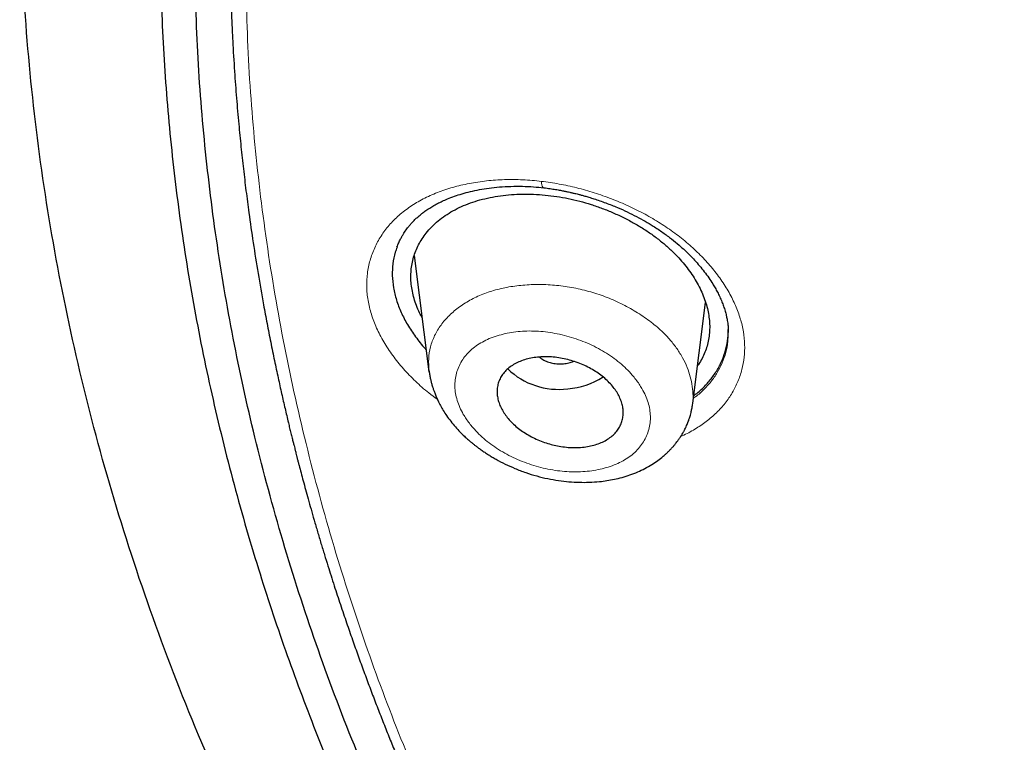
# Model space of a CAD drawing. Header units: millimetres. Extents: x 8 to 1023, y 12 to 832.
# Tile 437 of 656: x 579 to 593, y 765 to 775. Entities that reach past the tile are written whole.
import ezdxf

# ---------------------------------------------------------------- set-up
doc = ezdxf.new("R2010")
doc.units = ezdxf.units.MM

msp = doc.modelspace()

# ---------------------------------------------------------------- linework, layer by layer
at = {"color": 7, "linetype": 'Continuous', "lineweight": 30}
for p, q in [((585.065, 771.953), (585.275, 770.295)), ((589.04, 769.846), (589.222, 771.285)), ((589.544, 770.85), (589.545, 770.856)), ((589.037, 769.846), (589.032, 769.817))]:
    msp.add_line(p, q, dxfattribs=at)
at = {"color": 8, "linetype": 'Continuous', "lineweight": 0, "flags": 128}
msp.add_lwpolyline([(586.88, 773.011), (586.883, 772.984), (586.888, 772.962), (586.893, 772.944), (586.9, 772.93), (586.907, 772.922), (586.915, 772.919)], dxfattribs=at)
at = {"color": 7, "linetype": 'Continuous', "lineweight": 30}
for centre, radius, start, end in [((587.125, 771.093), 1.049, 226.2356, 277.1704), ((587.176, 771.128), 1.078, 274.2307, 302.7221)]:
    msp.add_arc(centre, radius, start, end, dxfattribs=at)
for points, knots in [([(599.682, 745.296), (599.045, 745.71), (597.769, 746.537), (595.954, 747.852), (594.215, 749.218), (592.561, 750.639), (590.993, 752.11), (589.514, 753.627), (588.127, 755.19), (586.835, 756.793), (585.64, 758.435), (584.544, 760.114), (583.551, 761.825), (582.662, 763.565), (581.879, 765.332), (581.203, 767.121), (580.634, 768.929), (580.173, 770.754), (579.821, 772.591), (579.58, 774.437), (579.449, 776.289), (579.431, 778.143), (579.525, 779.997), (579.731, 781.845), (580.046, 783.686), (580.472, 785.515), (581.006, 787.329), (581.648, 789.125), (582.396, 790.899), (583.25, 792.649), (584.209, 794.369), (585.272, 796.059), (586.435, 797.713), (587.696, 799.329), (589.053, 800.905), (590.502, 802.438), (592.041, 803.924), (593.668, 805.361), (595.379, 806.746), (597.172, 808.076), (599.044, 809.349), (600.991, 810.562), (603.009, 811.713), (605.094, 812.8), (607.242, 813.822), (609.448, 814.777), (611.71, 815.662), (614.023, 816.476), (616.382, 817.216), (618.785, 817.882), (621.225, 818.472), (623.697, 818.985), (626.198, 819.422), (628.723, 819.78), (631.267, 820.06), (633.826, 820.26), (636.394, 820.386), (638.109, 820.401), (638.967, 820.409)], [0, 0, 0, 0, 0.017858, 0.035716, 0.053573, 0.07143, 0.089286, 0.107143, 0.124999, 0.142856, 0.160713, 0.178571, 0.196429, 0.214287, 0.232143, 0.25, 0.267856, 0.285712, 0.303568, 0.321425, 0.339282, 0.35714, 0.374998, 0.392856, 0.410713, 0.42857, 0.446428, 0.464285, 0.482142, 0.499999, 0.517857, 0.535714, 0.553571, 0.571428, 0.589285, 0.607142, 0.624999, 0.642856, 0.660713, 0.67857, 0.696427, 0.714284, 0.732141, 0.749999, 0.767857, 0.785715, 0.803573, 0.821432, 0.83929, 0.857149, 0.875005, 0.892861, 0.910716, 0.928572, 0.946428, 0.964284, 0.982141, 1, 1, 1, 1]), ([(638.967, 818.009), (638.363, 818.005), (637.155, 817.997), (635.344, 817.932), (633.537, 817.829), (631.733, 817.684), (629.932, 817.497), (628.138, 817.27), (626.406, 817.01), (624.74, 816.723), (623.142, 816.413), (621.561, 816.07), (619.998, 815.696), (618.452, 815.29), (616.871, 814.836), (615.257, 814.332), (613.617, 813.776), (612.006, 813.183), (610.424, 812.556), (608.872, 811.894), (607.347, 811.195), (605.892, 810.481), (604.506, 809.757), (603.192, 809.027), (601.909, 808.271), (600.657, 807.489), (599.437, 806.68), (598.215, 805.823), (596.995, 804.914), (595.784, 803.952), (594.616, 802.964), (593.491, 801.949), (592.408, 800.907), (591.368, 799.838), (590.398, 798.773), (589.498, 797.719), (588.669, 796.68), (587.883, 795.627), (587.142, 794.56), (586.444, 793.479), (585.772, 792.352), (585.13, 791.179), (584.523, 789.96), (583.969, 788.728), (583.469, 787.481), (583.022, 786.222), (582.629, 784.948), (582.298, 783.698), (582.028, 782.477), (581.813, 781.29), (581.646, 780.102), (581.527, 778.911), (581.456, 777.72), (581.433, 776.492), (581.462, 775.23), (581.549, 773.935), (581.692, 772.641), (581.893, 771.348), (582.15, 770.056), (582.464, 768.768), (582.823, 767.522), (583.22, 766.322), (583.651, 765.17), (584.126, 764.03), (584.646, 762.902), (585.211, 761.785), (585.839, 760.646), (586.536, 759.488), (587.305, 758.312), (588.125, 757.153), (588.999, 756.011), (589.924, 754.886), (590.899, 753.781), (591.891, 752.731), (592.892, 751.735), (593.898, 750.792), (594.941, 749.871), (596.02, 748.973), (597.135, 748.096), (598.32, 747.217), (599.579, 746.339), (600.913, 745.464), (602.288, 744.619), (603.703, 743.803), (605.158, 743.016), (606.648, 742.263), (608.124, 741.565), (609.578, 740.921), (611.01, 740.327), (612.463, 739.764), (613.937, 739.231), (615.434, 738.729), (616.999, 738.243), (618.633, 737.778), (620.334, 737.336), (622.053, 736.934), (623.789, 736.571), (625.543, 736.247), (627.31, 735.962), (629.038, 735.725), (630.722, 735.531), (632.361, 735.377), (634.005, 735.258), (635.654, 735.172), (637.309, 735.119), (638.414, 735.113), (638.967, 735.109)], [0, 0, 0, 0, 0.01003, 0.020054, 0.030083, 0.040124, 0.050187, 0.060282, 0.070362, 0.079553, 0.088711, 0.097842, 0.106955, 0.116055, 0.12515, 0.135215, 0.145244, 0.155247, 0.165233, 0.175211, 0.185191, 0.195231, 0.204429, 0.213609, 0.222777, 0.23194, 0.241107, 0.250284, 0.260264, 0.270231, 0.280194, 0.290164, 0.300149, 0.31016, 0.320251, 0.329484, 0.338685, 0.347862, 0.357022, 0.366175, 0.375328, 0.385279, 0.395221, 0.405163, 0.415118, 0.425096, 0.435106, 0.445185, 0.454404, 0.463594, 0.472765, 0.481925, 0.491084, 0.500249, 0.510205, 0.520158, 0.530119, 0.540101, 0.550114, 0.56017, 0.570237, 0.579425, 0.588586, 0.597726, 0.606856, 0.615983, 0.625115, 0.635087, 0.645061, 0.655045, 0.665052, 0.67509, 0.685171, 0.695207, 0.70436, 0.713496, 0.722621, 0.731743, 0.74087, 0.750008, 0.759978, 0.769956, 0.779952, 0.789974, 0.800033, 0.810138, 0.820182, 0.829338, 0.838477, 0.847605, 0.856731, 0.86586, 0.875, 0.885017, 0.895019, 0.905016, 0.915017, 0.92503, 0.935066, 0.945076, 0.954226, 0.963368, 0.97251, 0.981657, 0.990818, 1, 1, 1, 1]), ([(696.002, 776.466), (695.995, 775.965), (695.98, 774.963), (695.861, 773.463), (695.671, 771.966), (695.403, 770.472), (695.058, 768.982), (694.646, 767.529), (694.173, 766.115), (693.644, 764.745), (693.05, 763.39), (692.39, 762.05), (691.653, 760.704), (690.836, 759.354), (689.936, 758.003), (688.967, 756.676), (687.929, 755.373), (686.822, 754.093), (685.671, 752.865), (684.485, 751.69), (683.268, 750.57), (681.999, 749.481), (680.677, 748.423), (679.281, 747.382), (677.809, 746.359), (676.259, 745.359), (674.655, 744.399), (672.996, 743.477), (671.286, 742.597), (669.568, 741.779), (667.85, 741.022), (666.138, 740.324), (664.394, 739.67), (662.62, 739.06), (660.784, 738.485), (658.885, 737.946), (656.924, 737.45), (654.934, 737.004), (652.914, 736.61), (650.868, 736.267), (648.844, 735.984), (646.851, 735.757), (644.895, 735.584), (642.936, 735.461), (640.975, 735.386), (638.968, 735.36), (636.917, 735.386), (634.827, 735.468), (632.743, 735.605), (630.664, 735.798), (628.594, 736.046), (626.578, 736.343), (624.621, 736.682), (622.727, 737.062), (620.857, 737.487), (619.01, 737.958), (617.144, 738.486), (615.264, 739.075), (613.374, 739.728), (611.522, 740.43), (609.706, 741.18), (607.926, 741.979), (606.219, 742.809), (604.589, 743.665), (603.037, 744.539), (601.531, 745.45), (600.073, 746.396), (598.63, 747.399), (597.207, 748.46), (595.812, 749.581), (594.477, 750.737), (593.201, 751.928), (591.982, 753.155), (590.846, 754.392), (589.791, 755.634), (588.819, 756.873), (587.909, 758.133), (587.061, 759.414), (586.26, 760.742), (585.51, 762.116), (584.818, 763.533), (584.199, 764.965), (583.654, 766.413), (583.181, 767.878), (582.788, 769.332), (582.473, 770.771), (582.232, 772.188), (582.061, 773.609), (581.954, 775.036), (581.941, 775.989), (581.934, 776.466)], [0, 0, 0, 0, 0.011647, 0.023279, 0.034914, 0.046569, 0.058262, 0.069997, 0.081033, 0.092045, 0.103046, 0.114051, 0.125075, 0.136674, 0.148268, 0.159874, 0.171507, 0.183184, 0.194903, 0.205931, 0.216944, 0.227954, 0.238974, 0.250018, 0.2616, 0.2732, 0.284834, 0.296518, 0.308264, 0.319998, 0.330999, 0.341975, 0.352941, 0.363907, 0.374886, 0.386463, 0.398058, 0.409684, 0.421356, 0.433089, 0.444843, 0.455871, 0.466863, 0.477832, 0.488791, 0.499751, 0.51144, 0.523115, 0.53479, 0.54648, 0.558201, 0.569925, 0.580927, 0.591892, 0.602833, 0.61376, 0.624687, 0.6364, 0.648087, 0.659761, 0.671439, 0.683135, 0.694871, 0.705904, 0.716895, 0.727858, 0.738804, 0.749746, 0.761426, 0.773081, 0.784724, 0.796373, 0.808043, 0.819784, 0.830839, 0.841857, 0.852852, 0.863839, 0.87483, 0.886496, 0.898127, 0.909738, 0.921348, 0.932974, 0.944696, 0.955762, 0.96681, 0.977856, 0.988914, 1, 1, 1, 1]), ([(582.445, 775.805), (582.445, 775.791), (582.446, 775.76), (582.447, 775.709), (582.449, 775.649), (582.451, 775.581), (582.454, 775.505), (582.457, 775.421), (582.461, 775.331), (582.465, 775.232), (582.47, 775.126), (582.481, 774.907), (582.5, 774.597), (582.529, 774.201), (582.56, 773.843), (582.593, 773.506), (582.628, 773.19), (582.665, 772.876), (582.711, 772.525), (582.768, 772.132), (582.837, 771.695), (582.904, 771.311), (582.965, 770.984), (583.017, 770.718), (583.07, 770.459), (583.122, 770.215), (583.173, 769.987), (583.221, 769.774), (583.26, 769.611), (583.288, 769.493), (583.306, 769.42), (583.323, 769.353), (583.337, 769.294), (583.35, 769.246), (583.359, 769.209), (583.366, 769.182), (583.372, 769.159), (583.378, 769.131), (583.387, 769.096), (583.398, 769.054), (583.41, 769.007), (583.428, 768.941), (583.451, 768.852), (583.482, 768.737), (583.516, 768.613), (583.553, 768.478), (583.594, 768.333), (583.638, 768.177), (583.686, 768.014), (583.735, 767.849), (583.784, 767.687), (583.847, 767.486), (583.922, 767.248), (584.011, 766.978), (584.098, 766.72), (584.182, 766.477), (584.265, 766.245), (584.347, 766.019), (584.43, 765.796), (584.513, 765.577), (584.597, 765.362), (584.681, 765.149), (584.766, 764.938), (584.855, 764.724), (584.947, 764.504), (585.046, 764.275), (585.151, 764.035), (585.248, 763.818), (585.336, 763.627), (585.412, 763.461), (585.492, 763.292), (585.572, 763.123), (585.654, 762.954), (585.734, 762.791), (585.812, 762.634), (585.886, 762.487), (585.955, 762.351), (586.02, 762.225), (586.076, 762.116), (586.123, 762.027), (586.16, 761.957), (586.191, 761.898), (586.22, 761.843), (586.252, 761.784), (586.292, 761.708), (586.342, 761.618), (586.399, 761.511), (586.463, 761.395), (586.533, 761.269), (586.609, 761.134), (586.69, 760.991), (586.777, 760.838), (586.871, 760.677), (587.008, 760.442), (587.188, 760.142), (587.409, 759.783), (587.629, 759.435), (587.821, 759.138), (587.984, 758.889), (588.12, 758.687), (588.252, 758.491), (588.381, 758.303), (588.506, 758.125), (588.624, 757.956), (588.737, 757.798), (588.845, 757.648), (588.946, 757.509), (589.042, 757.378), (589.137, 757.25), (589.234, 757.12), (589.337, 756.983), (589.452, 756.831), (589.581, 756.663), (589.725, 756.478), (589.878, 756.283), (590.04, 756.08), (590.266, 755.8), (590.557, 755.446), (590.835, 755.119), (591.036, 754.886), (591.156, 754.747), (591.277, 754.609), (591.4, 754.47), (591.524, 754.331), (591.649, 754.193), (591.765, 754.066), (591.87, 753.951), (591.962, 753.851), (592.045, 753.762), (592.112, 753.69), (592.164, 753.634), (592.204, 753.592), (592.239, 753.554), (592.272, 753.52), (592.3, 753.49), (592.322, 753.467), (592.339, 753.449), (592.357, 753.43), (592.378, 753.408), (592.405, 753.379), (592.44, 753.343), (592.483, 753.298), (592.534, 753.245), (592.592, 753.184), (592.655, 753.12), (592.72, 753.053), (592.785, 752.985), (592.852, 752.918), (592.977, 752.79), (593.165, 752.601), (593.418, 752.35), (593.681, 752.094), (593.968, 751.819), (594.277, 751.527), (594.605, 751.224), (594.934, 750.926), (595.263, 750.634), (595.591, 750.348), (595.881, 750.099), (596.129, 749.89), (596.331, 749.722), (596.524, 749.563), (596.706, 749.414), (596.867, 749.284), (597.008, 749.171), (597.13, 749.074), (597.25, 748.978), (597.374, 748.881), (597.508, 748.776), (597.652, 748.664), (597.808, 748.544), (597.975, 748.417), (598.153, 748.282), (598.342, 748.141), (598.538, 747.995), (598.739, 747.847), (598.94, 747.701), (599.22, 747.499), (599.579, 747.245), (600.015, 746.943), (600.448, 746.649), (600.879, 746.363), (601.31, 746.083), (601.742, 745.808), (602.163, 745.545), (602.575, 745.293), (602.98, 745.049), (603.395, 744.804), (603.824, 744.556), (604.265, 744.306), (604.63, 744.103), (604.91, 743.95), (605.099, 743.847), (605.28, 743.75), (605.452, 743.658), (605.614, 743.573), (605.766, 743.493), (605.908, 743.418), (606.018, 743.361), (606.097, 743.321), (606.146, 743.296), (606.187, 743.275), (606.219, 743.258), (606.245, 743.244), (606.269, 743.232), (606.296, 743.218), (606.334, 743.199), (606.385, 743.173), (606.45, 743.14), (606.523, 743.103), (606.6, 743.064), (606.717, 743.005), (606.876, 742.925), (607.083, 742.823), (607.304, 742.715), (607.539, 742.6), (607.787, 742.482), (608.042, 742.36), (608.3, 742.239), (608.556, 742.121), (608.862, 741.98), (609.217, 741.82), (609.617, 741.643), (610.008, 741.473), (610.39, 741.31), (610.766, 741.152), (611.14, 740.998), (611.62, 740.804), (612.207, 740.572), (612.904, 740.306), (613.624, 740.041), (614.365, 739.777), (615.129, 739.515), (615.898, 739.262), (616.673, 739.017), (617.494, 738.768), (618.362, 738.517), (619.278, 738.265), (620.2, 738.025), (621.127, 737.797), (622.059, 737.58), (622.997, 737.374), (623.913, 737.186), (624.807, 737.014), (625.678, 736.856), (626.552, 736.709), (627.428, 736.572), (628.306, 736.445), (629.187, 736.328), (630.071, 736.221), (630.957, 736.124), (631.845, 736.037), (632.734, 735.96), (633.626, 735.894), (634.502, 735.839), (635.362, 735.794), (636.206, 735.76), (637.052, 735.735), (637.899, 735.719), (638.792, 735.711), (639.729, 735.714), (640.71, 735.73), (641.688, 735.758), (642.665, 735.798), (643.641, 735.851), (644.614, 735.915), (645.559, 735.99), (646.476, 736.074), (647.363, 736.165), (648.248, 736.266), (649.13, 736.378), (650.01, 736.499), (650.887, 736.63), (651.762, 736.772), (652.635, 736.923), (653.504, 737.085), (654.37, 737.257), (655.233, 737.438), (656.074, 737.625), (656.896, 737.818), (657.697, 738.016), (658.494, 738.223), (659.287, 738.438), (660.116, 738.673), (660.981, 738.931), (661.879, 739.211), (662.77, 739.503), (663.654, 739.806), (664.53, 740.12), (665.398, 740.445), (666.12, 740.726), (666.7, 740.96), (667.143, 741.142), (667.588, 741.328), (668.034, 741.52), (668.482, 741.716), (668.917, 741.91), (669.34, 742.103), (669.753, 742.295), (670.072, 742.446), (670.296, 742.553), (670.422, 742.614), (670.548, 742.675), (670.676, 742.737), (670.803, 742.8), (670.931, 742.863), (671.055, 742.924), (671.178, 742.986), (671.297, 743.046), (671.41, 743.103), (671.509, 743.153), (671.593, 743.195), (671.663, 743.231), (671.716, 743.258), (671.758, 743.28), (671.794, 743.299), (671.835, 743.32), (671.884, 743.345), (671.941, 743.375), (672.014, 743.412), (672.102, 743.458), (672.207, 743.513), (672.322, 743.574), (672.442, 743.637), (672.603, 743.723), (672.805, 743.831), (673.079, 743.98), (673.387, 744.149), (673.729, 744.34), (674.075, 744.537), (674.42, 744.735), (674.759, 744.934), (675.112, 745.144), (675.478, 745.365), (675.854, 745.596), (676.221, 745.826), (676.583, 746.057), (676.944, 746.291), (677.308, 746.531), (677.675, 746.777), (678.047, 747.031), (678.36, 747.25), (678.612, 747.427), (678.798, 747.56), (678.973, 747.686), (679.139, 747.806), (679.295, 747.92), (679.441, 748.028), (679.577, 748.129), (679.7, 748.221), (679.811, 748.305), (679.915, 748.384), (680.023, 748.466), (680.137, 748.553), (680.258, 748.646), (680.386, 748.745), (680.529, 748.857), (680.688, 748.981), (680.862, 749.12), (681.045, 749.266), (681.232, 749.418), (681.42, 749.571), (681.688, 749.792), (682.03, 750.08), (682.41, 750.406), (682.745, 750.7), (683.041, 750.964), (683.336, 751.231), (683.633, 751.505), (683.935, 751.789), (684.176, 752.02), (684.355, 752.194), (684.472, 752.308), (684.59, 752.424), (684.708, 752.542), (684.825, 752.658), (684.938, 752.772), (685.046, 752.882), (685.149, 752.986), (685.246, 753.085), (685.332, 753.175), (685.409, 753.255), (685.47, 753.319), (685.517, 753.367), (685.551, 753.403), (685.58, 753.433), (685.606, 753.461), (685.634, 753.491), (685.668, 753.526), (685.708, 753.569), (685.755, 753.619), (685.823, 753.691), (685.911, 753.786), (686.019, 753.902), (686.13, 754.023), (686.261, 754.167), (686.414, 754.336), (686.589, 754.532), (686.77, 754.738), (686.954, 754.95), (687.232, 755.274), (687.595, 755.709), (687.935, 756.13), (688.169, 756.427), (688.303, 756.598), (688.435, 756.77), (688.565, 756.94), (688.692, 757.108), (688.814, 757.272), (688.931, 757.431), (689.041, 757.581), (689.143, 757.723), (689.237, 757.855), (689.319, 757.97), (689.39, 758.07), (689.453, 758.16), (689.517, 758.252), (689.586, 758.351), (689.658, 758.457), (689.741, 758.578), (689.834, 758.715), (689.937, 758.87), (690.046, 759.035), (690.16, 759.21), (690.318, 759.454), (690.515, 759.764), (690.767, 760.174), (691.033, 760.62), (691.239, 760.978), (691.37, 761.211), (691.43, 761.318), (691.487, 761.421), (691.539, 761.516), (691.585, 761.6), (691.624, 761.673), (691.656, 761.731), (691.68, 761.776), (691.698, 761.81), (691.712, 761.836), (691.722, 761.856), (691.731, 761.873), (691.741, 761.892), (691.755, 761.918), (691.772, 761.95), (691.792, 761.987), (691.821, 762.042), (691.861, 762.12), (691.914, 762.221), (691.971, 762.333), (692.05, 762.488), (692.151, 762.687), (692.272, 762.933), (692.396, 763.19), (692.523, 763.459), (692.637, 763.706), (692.738, 763.928), (692.824, 764.122), (692.909, 764.315), (692.989, 764.502), (693.063, 764.678), (693.134, 764.848), (693.201, 765.011), (693.263, 765.166), (693.32, 765.309), (693.369, 765.433), (693.41, 765.538), (693.445, 765.63), (693.481, 765.724), (693.522, 765.831), (693.568, 765.954), (693.619, 766.094), (693.674, 766.245), (693.732, 766.407), (693.792, 766.58), (693.852, 766.754), (693.911, 766.928), (693.968, 767.099), (694.024, 767.271), (694.079, 767.441), (694.131, 767.607), (694.181, 767.77), (694.241, 767.971), (694.31, 768.207), (694.387, 768.476), (694.443, 768.68), (694.48, 768.82), (694.5, 768.897), (694.519, 768.966), (694.534, 769.027), (694.548, 769.079), (694.559, 769.122), (694.568, 769.158), (694.576, 769.19), (694.585, 769.225), (694.596, 769.269), (694.61, 769.323), (694.625, 769.386), (694.643, 769.459), (694.664, 769.543), (694.686, 769.637), (694.71, 769.74), (694.737, 769.854), (694.774, 770.015), (694.819, 770.219), (694.876, 770.49), (694.936, 770.784), (694.997, 771.101), (695.053, 771.412), (695.105, 771.717), (695.154, 772.019), (695.204, 772.356), (695.256, 772.734), (695.308, 773.156), (695.354, 773.588), (695.395, 774.028), (695.429, 774.472), (695.451, 774.796), (695.459, 774.972), (695.46, 774.998)], [0, 0, 0, 0, 0.000308, 0.00069, 0.001145, 0.001674, 0.002276, 0.00292, 0.003632, 0.004411, 0.005257, 0.006152, 0.009626, 0.012651, 0.015604, 0.018178, 0.020695, 0.02317, 0.025678, 0.029092, 0.032585, 0.036159, 0.038302, 0.040463, 0.042551, 0.044541, 0.046341, 0.048052, 0.049674, 0.050287, 0.050886, 0.051446, 0.051921, 0.05231, 0.052613, 0.052804, 0.052961, 0.053179, 0.053464, 0.053812, 0.054194, 0.054604, 0.05543, 0.056351, 0.057369, 0.058452, 0.059626, 0.060891, 0.062239, 0.063584, 0.064902, 0.066193, 0.068489, 0.070695, 0.07281, 0.074779, 0.076663, 0.078501, 0.080325, 0.082135, 0.0839, 0.08565, 0.087387, 0.08913, 0.090952, 0.092859, 0.09485, 0.096926, 0.098274, 0.099656, 0.101071, 0.102516, 0.103918, 0.105323, 0.106643, 0.107879, 0.109031, 0.110099, 0.111082, 0.111784, 0.112377, 0.112857, 0.113276, 0.11378, 0.114377, 0.115197, 0.116102, 0.117093, 0.118169, 0.119332, 0.120556, 0.121864, 0.123254, 0.124726, 0.127926, 0.131043, 0.134078, 0.13703, 0.138843, 0.140623, 0.142364, 0.14403, 0.145612, 0.147112, 0.148529, 0.149862, 0.151113, 0.15228, 0.153387, 0.154557, 0.155794, 0.157098, 0.15869, 0.160373, 0.162145, 0.164008, 0.165957, 0.169858, 0.173805, 0.175097, 0.176394, 0.177695, 0.179001, 0.180312, 0.181628, 0.182918, 0.183956, 0.184904, 0.185762, 0.186531, 0.186966, 0.187365, 0.18773, 0.18806, 0.188352, 0.188581, 0.188733, 0.18889, 0.189107, 0.189383, 0.189718, 0.190161, 0.190677, 0.191267, 0.191909, 0.192557, 0.193211, 0.193869, 0.194531, 0.196938, 0.199405, 0.201934, 0.204523, 0.207615, 0.210672, 0.213694, 0.216683, 0.219637, 0.222551, 0.224419, 0.226191, 0.227867, 0.229446, 0.23093, 0.232027, 0.233066, 0.234053, 0.235094, 0.236222, 0.237439, 0.238744, 0.240137, 0.241618, 0.243188, 0.244814, 0.246468, 0.248106, 0.249729, 0.253273, 0.256743, 0.260138, 0.263484, 0.26681, 0.270115, 0.2734, 0.276392, 0.279395, 0.28247, 0.285617, 0.288837, 0.292128, 0.293531, 0.294898, 0.296193, 0.297416, 0.298566, 0.299645, 0.300653, 0.301588, 0.301976, 0.302323, 0.302612, 0.302842, 0.303015, 0.303155, 0.303344, 0.303584, 0.303961, 0.304422, 0.304945, 0.305488, 0.306049, 0.307393, 0.30883, 0.310362, 0.311986, 0.313704, 0.315477, 0.317252, 0.318998, 0.320714, 0.323489, 0.326185, 0.328803, 0.331343, 0.333818, 0.336286, 0.338754, 0.343278, 0.347803, 0.352328, 0.357176, 0.362024, 0.366874, 0.371725, 0.376579, 0.382198, 0.387818, 0.393438, 0.399057, 0.404677, 0.410297, 0.415916, 0.421067, 0.426217, 0.431363, 0.436505, 0.441643, 0.44678, 0.451918, 0.457057, 0.462198, 0.467338, 0.472478, 0.477619, 0.482467, 0.487317, 0.49217, 0.49703, 0.501898, 0.507534, 0.513158, 0.518775, 0.524387, 0.529996, 0.535605, 0.541214, 0.546354, 0.551494, 0.556634, 0.561772, 0.566907, 0.572047, 0.577191, 0.582339, 0.587488, 0.592639, 0.59779, 0.602941, 0.607798, 0.612655, 0.617512, 0.622369, 0.627226, 0.632845, 0.638459, 0.64407, 0.64968, 0.65529, 0.660898, 0.666508, 0.669406, 0.67233, 0.675279, 0.678255, 0.681257, 0.684301, 0.68705, 0.689866, 0.69275, 0.693613, 0.694482, 0.695357, 0.696238, 0.697125, 0.698018, 0.698897, 0.699709, 0.7006, 0.701391, 0.702082, 0.702673, 0.703163, 0.703553, 0.703797, 0.704045, 0.704323, 0.704664, 0.705071, 0.705543, 0.706196, 0.706944, 0.707779, 0.708635, 0.709499, 0.711221, 0.712975, 0.715398, 0.717879, 0.720418, 0.722964, 0.725469, 0.727931, 0.730829, 0.733666, 0.736441, 0.73918, 0.741976, 0.744786, 0.747659, 0.750595, 0.753592, 0.755153, 0.756652, 0.758075, 0.759422, 0.760694, 0.76189, 0.763011, 0.764057, 0.764932, 0.765771, 0.766663, 0.767617, 0.768632, 0.769708, 0.770846, 0.77225, 0.773737, 0.775308, 0.776945, 0.778574, 0.780189, 0.783939, 0.787607, 0.790333, 0.793014, 0.795703, 0.798467, 0.801307, 0.804223, 0.805343, 0.806474, 0.807615, 0.808768, 0.809931, 0.811049, 0.812089, 0.813144, 0.814106, 0.814973, 0.815747, 0.816426, 0.816815, 0.81716, 0.817451, 0.81769, 0.817966, 0.818306, 0.818714, 0.819191, 0.819737, 0.820807, 0.821917, 0.823067, 0.824256, 0.826025, 0.827874, 0.829805, 0.831814, 0.833841, 0.838883, 0.843888, 0.845453, 0.847015, 0.848572, 0.850125, 0.851625, 0.853136, 0.854564, 0.85591, 0.857172, 0.858352, 0.85945, 0.860254, 0.861023, 0.86184, 0.862717, 0.863654, 0.86465, 0.865925, 0.867287, 0.868734, 0.870268, 0.871888, 0.875148, 0.878391, 0.882556, 0.886693, 0.887618, 0.888542, 0.889446, 0.89026, 0.890977, 0.891598, 0.892122, 0.892465, 0.892749, 0.892973, 0.893137, 0.893255, 0.893404, 0.893628, 0.893917, 0.894227, 0.894552, 0.895334, 0.896195, 0.897134, 0.898152, 0.900125, 0.902192, 0.904352, 0.906606, 0.908953, 0.91054, 0.912168, 0.913799, 0.915348, 0.916812, 0.91819, 0.919568, 0.920848, 0.92203, 0.923114, 0.923897, 0.924625, 0.925385, 0.926208, 0.927268, 0.928417, 0.929652, 0.930976, 0.932387, 0.933885, 0.93524, 0.936655, 0.938067, 0.939448, 0.940799, 0.942118, 0.943407, 0.945689, 0.947868, 0.949944, 0.950626, 0.951255, 0.951815, 0.952306, 0.952726, 0.953077, 0.953358, 0.953576, 0.953864, 0.954213, 0.954643, 0.955153, 0.955745, 0.956418, 0.957172, 0.958007, 0.958924, 0.959918, 0.961895, 0.963844, 0.966437, 0.968978, 0.971468, 0.973907, 0.976298, 0.978703, 0.981989, 0.985351, 0.988789, 0.992305, 0.995867, 0.999377, 1, 1, 1, 1]), ([(584.819, 772.071), (584.827, 772.093), (584.843, 772.132), (584.869, 772.187), (584.893, 772.231), (584.916, 772.269), (584.938, 772.302), (584.959, 772.332), (584.983, 772.363), (585.011, 772.397), (585.046, 772.435), (585.084, 772.474), (585.126, 772.512), (585.17, 772.549), (585.219, 772.586), (585.272, 772.622), (585.331, 772.658), (585.396, 772.694), (585.465, 772.728), (585.546, 772.764), (585.64, 772.8), (585.75, 772.835), (585.868, 772.867), (585.996, 772.894), (586.135, 772.916), (586.284, 772.932), (586.443, 772.941), (586.606, 772.942), (586.764, 772.934), (586.866, 772.924), (586.915, 772.919)], [0, 0, 0, 0, 0.039081, 0.072442, 0.100067, 0.121953, 0.140823, 0.15922, 0.177148, 0.20201, 0.228442, 0.256382, 0.282799, 0.312509, 0.339638, 0.368831, 0.399892, 0.432671, 0.46611, 0.498644, 0.542703, 0.587467, 0.634051, 0.682469, 0.733191, 0.786355, 0.841924, 0.898621, 0.951486, 1, 1, 1, 1]), ([(586.915, 772.919), (586.945, 772.915), (587.001, 772.908), (587.079, 772.896), (587.147, 772.884), (587.203, 772.873), (587.247, 772.864), (587.281, 772.856), (587.305, 772.851), (587.325, 772.846), (587.346, 772.841), (587.374, 772.835), (587.409, 772.826), (587.451, 772.815), (587.502, 772.801), (587.562, 772.783), (587.633, 772.761), (587.714, 772.734), (587.798, 772.704), (587.882, 772.672), (587.985, 772.63), (588.104, 772.576), (588.237, 772.51), (588.36, 772.443), (588.486, 772.367), (588.612, 772.283), (588.735, 772.192), (588.838, 772.107), (588.924, 772.03), (588.997, 771.959), (589.068, 771.885), (589.137, 771.806), (589.205, 771.722), (589.268, 771.635), (589.318, 771.558), (589.359, 771.49), (589.392, 771.429), (589.425, 771.363), (589.454, 771.296), (589.48, 771.228), (589.501, 771.164), (589.515, 771.111), (589.523, 771.073), (589.529, 771.043), (589.536, 771.006), (589.541, 770.961), (589.546, 770.91), (589.546, 770.873), (589.546, 770.854)], [0, 0, 0, 0, 0.022485, 0.042176, 0.059062, 0.073131, 0.084378, 0.092796, 0.098382, 0.102823, 0.107684, 0.114525, 0.123347, 0.134152, 0.146939, 0.161707, 0.180239, 0.201165, 0.223565, 0.245561, 0.267097, 0.305067, 0.341513, 0.376443, 0.409872, 0.452133, 0.491704, 0.528353, 0.55744, 0.584457, 0.612366, 0.642677, 0.674462, 0.70661, 0.737973, 0.758912, 0.780901, 0.805213, 0.830996, 0.854782, 0.881201, 0.903979, 0.912369, 0.923805, 0.938282, 0.955805, 0.976376, 1, 1, 1, 1]), ([(585.177, 771.066), (585.165, 771.089), (585.135, 771.146), (585.097, 771.238), (585.062, 771.341), (585.038, 771.443), (585.022, 771.543), (585.016, 771.642), (585.02, 771.74), (585.033, 771.836), (585.055, 771.929), (585.086, 772.019), (585.127, 772.107), (585.177, 772.191), (585.239, 772.278), (585.315, 772.364), (585.405, 772.448), (585.506, 772.524), (585.617, 772.592), (585.737, 772.652), (585.866, 772.704), (586.002, 772.747), (586.146, 772.781), (586.296, 772.807), (586.45, 772.823), (586.608, 772.83), (586.769, 772.828), (586.933, 772.817), (587.098, 772.797), (587.263, 772.767), (587.426, 772.729), (587.589, 772.682), (587.749, 772.627), (587.906, 772.563), (588.06, 772.491), (588.21, 772.411), (588.353, 772.325), (588.487, 772.233), (588.612, 772.136), (588.722, 772.039), (588.818, 771.943), (588.902, 771.85), (588.977, 771.755), (589.045, 771.657), (589.105, 771.558), (589.157, 771.456), (589.2, 771.353), (589.235, 771.25), (589.26, 771.149), (589.275, 771.049), (589.282, 770.949), (589.279, 770.851), (589.266, 770.755), (589.244, 770.662), (589.213, 770.572), (589.172, 770.485), (589.137, 770.421), (589.112, 770.387), (589.107, 770.381)], [0, 0, 0, 0, 0.011512, 0.028557, 0.045357, 0.06199, 0.078535, 0.09507, 0.111677, 0.128295, 0.144844, 0.161401, 0.178045, 0.194852, 0.211895, 0.232107, 0.252107, 0.27202, 0.291969, 0.312079, 0.331908, 0.351953, 0.37213, 0.392162, 0.412238, 0.432217, 0.45224, 0.472425, 0.492465, 0.512327, 0.532387, 0.552308, 0.572208, 0.592204, 0.612413, 0.632896, 0.653023, 0.672915, 0.692699, 0.712501, 0.72922, 0.745825, 0.762393, 0.778999, 0.79572, 0.812629, 0.829612, 0.846375, 0.862996, 0.879553, 0.896123, 0.912787, 0.92931, 0.945798, 0.962333, 0.978993, 0.995856, 1, 1, 1, 1]), ([(584.821, 772.071), (584.812, 772.048), (584.782, 771.972), (584.758, 771.837), (584.748, 771.667), (584.766, 771.494), (584.808, 771.318), (584.875, 771.142), (584.967, 770.966), (585.083, 770.794), (585.174, 770.675), (585.23, 770.617), (585.235, 770.612)], [0, 0, 0, 0, 0.052994, 0.170144, 0.286198, 0.402501, 0.519196, 0.635354, 0.752298, 0.871326, 0.989479, 1, 1, 1, 1]), ([(589.053, 769.956), (589.056, 769.958), (589.108, 769.992), (589.192, 770.071), (589.304, 770.192), (589.394, 770.325), (589.465, 770.468), (589.515, 770.618), (589.543, 770.762), (589.544, 770.857), (589.545, 770.898)], [0, 0, 0, 0, 0.008297, 0.154789, 0.300274, 0.44613, 0.593726, 0.742557, 0.888763, 1, 1, 1, 1]), ([(587.133, 769.234), (587.102, 769.24), (587.04, 769.252), (586.945, 769.28), (586.851, 769.314), (586.758, 769.357), (586.671, 769.405), (586.59, 769.458), (586.516, 769.516), (586.45, 769.578), (586.392, 769.643), (586.343, 769.711), (586.303, 769.781), (586.274, 769.852), (586.254, 769.923), (586.246, 769.994), (586.249, 770.064), (586.263, 770.132), (586.288, 770.197), (586.325, 770.258), (586.373, 770.314), (586.431, 770.365), (586.499, 770.409), (586.576, 770.445), (586.661, 770.474), (586.752, 770.495), (586.848, 770.507), (586.948, 770.511), (587.05, 770.506), (587.152, 770.492), (587.254, 770.471), (587.354, 770.442), (587.451, 770.406), (587.543, 770.363), (587.63, 770.315), (587.71, 770.261), (587.784, 770.203), (587.85, 770.14), (587.907, 770.075), (587.956, 770.007), (587.994, 769.937), (588.023, 769.866), (588.042, 769.795), (588.049, 769.724), (588.045, 769.654), (588.031, 769.586), (588.004, 769.522), (587.967, 769.461), (587.918, 769.405), (587.859, 769.355), (587.791, 769.311), (587.713, 769.275), (587.628, 769.247), (587.537, 769.227), (587.44, 769.215), (587.34, 769.212), (587.237, 769.218), (587.168, 769.228), (587.133, 769.234)], [0, 0, 0, 0, 0.016825, 0.033649, 0.051435, 0.069273, 0.087057, 0.10441, 0.121815, 0.139166, 0.156309, 0.173504, 0.190645, 0.207889, 0.225189, 0.242433, 0.260065, 0.277756, 0.29539, 0.313534, 0.331741, 0.349888, 0.368431, 0.387037, 0.405582, 0.424219, 0.442916, 0.461553, 0.479946, 0.498396, 0.516789, 0.534727, 0.552718, 0.570655, 0.588125, 0.605648, 0.623116, 0.640294, 0.657524, 0.674701, 0.691881, 0.709115, 0.726294, 0.743783, 0.76133, 0.778819, 0.796804, 0.81485, 0.832837, 0.85128, 0.869787, 0.888233, 0.906843, 0.925515, 0.944126, 0.962731, 0.981395, 1, 1, 1, 1]), ([(586.848, 770.506), (586.865, 770.493), (586.9, 770.467), (586.966, 770.437), (587.039, 770.417), (587.117, 770.406), (587.17, 770.409), (587.196, 770.41)], [0, 0, 0, 0, 0.188883, 0.391623, 0.594441, 0.79726, 1, 1, 1, 1]), ([(587.196, 770.41), (587.222, 770.413), (587.272, 770.42), (587.318, 770.436), (587.341, 770.444)], [0, 0, 0, 0, 0.5109256, 1, 1, 1, 1]), ([(585.278, 770.305), (585.281, 770.285), (585.287, 770.247), (585.297, 770.193), (585.309, 770.143), (585.321, 770.1), (585.332, 770.064), (585.341, 770.038), (585.349, 770.016), (585.361, 769.983), (585.379, 769.938), (585.406, 769.878), (585.44, 769.812), (585.48, 769.741), (585.529, 769.666), (585.586, 769.588), (585.651, 769.51), (585.716, 769.439), (585.775, 769.381), (585.825, 769.335), (585.866, 769.3), (585.902, 769.271), (585.937, 769.243), (585.976, 769.214), (586.021, 769.181), (586.071, 769.147), (586.124, 769.112), (586.178, 769.079), (586.257, 769.034), (586.363, 768.978), (586.505, 768.914), (586.655, 768.856), (586.812, 768.808), (586.968, 768.77), (587.122, 768.743), (587.272, 768.726), (587.418, 768.718), (587.564, 768.718), (587.695, 768.727), (587.815, 768.742), (587.923, 768.762), (588.033, 768.788), (588.145, 768.823), (588.253, 768.865), (588.357, 768.915), (588.453, 768.969), (588.54, 769.028), (588.603, 769.077), (588.646, 769.115), (588.676, 769.142), (588.706, 769.172), (588.738, 769.205), (588.768, 769.238), (588.793, 769.269), (588.815, 769.298), (588.839, 769.33), (588.864, 769.366), (588.886, 769.402), (588.907, 769.438), (588.926, 769.473), (588.943, 769.509), (588.958, 769.542), (588.97, 769.572), (588.98, 769.599), (588.989, 769.624), (588.997, 769.649), (589.006, 769.679), (589.016, 769.719), (589.027, 769.77), (589.033, 769.808), (589.036, 769.829)], [0, 0, 0, 0, 0.013098, 0.024587, 0.034471, 0.045056, 0.052897, 0.058128, 0.062988, 0.068349, 0.080329, 0.093576, 0.109491, 0.12586, 0.143477, 0.163618, 0.183902, 0.202777, 0.220189, 0.232372, 0.242745, 0.251316, 0.259235, 0.268125, 0.279172, 0.291047, 0.302884, 0.314684, 0.326449, 0.354042, 0.381461, 0.412344, 0.442559, 0.472083, 0.500965, 0.529236, 0.556916, 0.584193, 0.613014, 0.633428, 0.654843, 0.677299, 0.70078, 0.725039, 0.748321, 0.772167, 0.794007, 0.81471, 0.822592, 0.830808, 0.840022, 0.85024, 0.860338, 0.868463, 0.875532, 0.883874, 0.89423, 0.903602, 0.911483, 0.920682, 0.929098, 0.937025, 0.943784, 0.950261, 0.955205, 0.960658, 0.967091, 0.97576, 0.986732, 1, 1, 1, 1]), ([(585.28, 770.296), (585.279, 770.299), (585.278, 770.302), (585.278, 770.305), (585.278, 770.305)], [0, 0, 0, 0, 0.824868, 1, 1, 1, 1])]:
    msp.add_open_spline(points, degree=3, knots=knots, dxfattribs=at)
at = {"color": 8, "linetype": 'Continuous', "lineweight": 0}
for points, knots in [([(582.659, 776.332), (582.666, 775.834), (582.681, 774.839), (582.8, 773.349), (582.99, 771.862), (583.259, 770.378), (583.603, 768.901), (584.012, 767.464), (584.48, 766.072), (585.002, 764.724), (585.588, 763.391), (586.238, 762.074), (586.964, 760.748), (587.769, 759.418), (588.659, 758.085), (589.618, 756.774), (590.648, 755.485), (591.745, 754.219), (592.883, 753.006), (594.054, 751.849), (595.251, 750.746), (596.5, 749.675), (597.799, 748.636), (599.175, 747.61), (600.63, 746.6), (602.166, 745.609), (603.754, 744.658), (605.395, 743.747), (607.082, 742.879), (608.776, 742.073), (610.466, 741.329), (612.153, 740.644), (613.872, 740), (615.622, 739.399), (617.438, 738.83), (619.319, 738.297), (621.263, 737.804), (623.235, 737.363), (625.233, 736.974), (627.253, 736.637), (629.249, 736.358), (631.212, 736.136), (633.14, 735.967), (635.074, 735.846), (637.012, 735.773), (638.993, 735.748), (641.014, 735.774), (643.07, 735.855), (645.12, 735.991), (647.165, 736.181), (649.206, 736.425), (651.198, 736.718), (653.137, 737.055), (655.016, 737.431), (656.871, 737.854), (658.702, 738.321), (660.546, 738.845), (662.397, 739.426), (664.251, 740.067), (666.069, 740.756), (667.851, 741.492), (669.602, 742.278), (671.285, 743.096), (672.898, 743.942), (674.436, 744.808), (675.927, 745.709), (677.371, 746.646), (678.797, 747.638), (680.201, 748.685), (681.575, 749.79), (682.892, 750.931), (684.151, 752.106), (685.354, 753.318), (686.476, 754.539), (687.516, 755.764), (688.475, 756.985), (689.373, 758.227), (690.209, 759.489), (691.001, 760.799), (691.743, 762.157), (692.429, 763.563), (693.043, 764.985), (693.584, 766.425), (694.053, 767.881), (694.44, 769.321), (694.75, 770.74), (694.986, 772.134), (695.154, 773.53), (695.258, 774.93), (695.271, 775.865), (695.278, 776.332)], [0, 0, 0, 0, 0.0117137, 0.0234149, 0.0351216, 0.0468522, 0.0586247, 0.070364, 0.0813631, 0.0923367, 0.1032992, 0.1142649, 0.1252481, 0.1368316, 0.148424, 0.1600419, 0.1717018, 0.1834199, 0.1951477, 0.206154, 0.2171342, 0.2281014, 0.2390684, 0.2500482, 0.2616874, 0.2733323, 0.2849979, 0.2966994, 0.3084517, 0.3201468, 0.3311024, 0.3420458, 0.3529893, 0.3639449, 0.3749251, 0.3865672, 0.398212, 0.409874, 0.4215681, 0.4333088, 0.4450345, 0.4560332, 0.4670091, 0.4779743, 0.4889413, 0.4999221, 0.5115701, 0.5232038, 0.5348379, 0.5464871, 0.5581659, 0.5699121, 0.5809668, 0.5919838, 0.6029753, 0.6139537, 0.6249313, 0.6365724, 0.6481884, 0.6597941, 0.6714039, 0.6830322, 0.6947667, 0.7058318, 0.7168559, 0.7278515, 0.7388313, 0.7498078, 0.7614587, 0.7730925, 0.7847248, 0.7963708, 0.8080459, 0.8197857, 0.8308292, 0.8418316, 0.8528066, 0.8637681, 0.8747299, 0.8864319, 0.8981149, 0.9097963, 0.9214933, 0.9332235, 0.9449736, 0.9560095, 0.967015, 0.9780052, 0.9889952, 1, 1, 1, 1]), ([(585.395, 769.903), (585.354, 769.933), (585.243, 770.013), (585.08, 770.159), (584.907, 770.338), (584.755, 770.526), (584.627, 770.721), (584.524, 770.918), (584.449, 771.116), (584.402, 771.314), (584.383, 771.509), (584.393, 771.701), (584.431, 771.886), (584.497, 772.064), (584.588, 772.232), (584.704, 772.387), (584.844, 772.528), (585.007, 772.653), (585.191, 772.762), (585.393, 772.854), (585.613, 772.928), (585.849, 772.983), (586.096, 773.021), (586.351, 773.038), (586.613, 773.037), (586.79, 773.02), (586.88, 773.011)], [0, 0, 0, 0, 0.024406, 0.066474, 0.108739, 0.151652, 0.194763, 0.237073, 0.279057, 0.321198, 0.363444, 0.405493, 0.447824, 0.490907, 0.533711, 0.575967, 0.618125, 0.66064, 0.702821, 0.74488, 0.787248, 0.830347, 0.873176, 0.915451, 0.957587, 1, 1, 1, 1]), ([(586.88, 773.011), (586.964, 772.999), (587.132, 772.976), (587.385, 772.921), (587.635, 772.85), (587.883, 772.763), (588.126, 772.661), (588.359, 772.545), (588.578, 772.416), (588.784, 772.275), (588.975, 772.123), (589.149, 771.961), (589.305, 771.79), (589.443, 771.61), (589.56, 771.426), (589.653, 771.239), (589.722, 771.052), (589.765, 770.866), (589.783, 770.682), (589.777, 770.502), (589.744, 770.326), (589.687, 770.156), (589.607, 769.996), (589.505, 769.846), (589.38, 769.709), (589.236, 769.584), (589.071, 769.475), (588.947, 769.405), (588.875, 769.377), (588.868, 769.374)], [0, 0, 0, 0, 0.03828, 0.076356, 0.114549, 0.153178, 0.192306, 0.230741, 0.268826, 0.306915, 0.345197, 0.383268, 0.42149, 0.46022, 0.499303, 0.537619, 0.575539, 0.613449, 0.651638, 0.689662, 0.727902, 0.766731, 0.805336, 0.84352, 0.881639, 0.920052, 0.958092, 0.996089, 1, 1, 1, 1]), ([(585.278, 770.305), (585.274, 770.364), (585.265, 770.481), (585.292, 770.651), (585.352, 770.813), (585.443, 770.964), (585.563, 771.102), (585.709, 771.225), (585.878, 771.33), (586.068, 771.416), (586.276, 771.479), (586.499, 771.521), (586.733, 771.541), (586.975, 771.54), (587.219, 771.516), (587.464, 771.469), (587.703, 771.4), (587.935, 771.31), (588.078, 771.235), (588.15, 771.197)], [0, 0, 0, 0, 0.058514, 0.117175, 0.175655, 0.23445, 0.293476, 0.35255, 0.411466, 0.470069, 0.52846, 0.587002, 0.645698, 0.704501, 0.763363, 0.822291, 0.881367, 0.940628, 1, 1, 1, 1]), ([(588.15, 771.197), (588.219, 771.156), (588.356, 771.075), (588.537, 770.932), (588.683, 770.791), (588.795, 770.654), (588.879, 770.525), (588.947, 770.392), (588.997, 770.257), (589.031, 770.121), (589.044, 769.986), (589.046, 769.894), (589.038, 769.849), (589.037, 769.846)], [0, 0, 0, 0, 0.120251, 0.240213, 0.35976, 0.449434, 0.539741, 0.630587, 0.721763, 0.813016, 0.904092, 0.994774, 1, 1, 1, 1]), ([(587.781, 770.577), (587.742, 770.599), (587.663, 770.644), (587.538, 770.703), (587.409, 770.754), (587.276, 770.797), (587.141, 770.831), (587.005, 770.856), (586.871, 770.872), (586.739, 770.878), (586.609, 770.875), (586.483, 770.862), (586.361, 770.84), (586.245, 770.809), (586.136, 770.769), (586.036, 770.721), (585.946, 770.664), (585.867, 770.6), (585.798, 770.528), (585.742, 770.45), (585.698, 770.365), (585.666, 770.275), (585.648, 770.181), (585.643, 770.084), (585.652, 769.986), (585.676, 769.887), (585.713, 769.787), (585.758, 769.699), (585.806, 769.623), (585.851, 769.56), (585.911, 769.487), (585.986, 769.406), (586.081, 769.32), (586.185, 769.24), (586.297, 769.167), (586.416, 769.101), (586.54, 769.042), (586.67, 768.991), (586.803, 768.948), (586.939, 768.913), (587.074, 768.888), (587.209, 768.872), (587.341, 768.866), (587.471, 768.869), (587.598, 768.882), (587.719, 768.904), (587.836, 768.935), (587.945, 768.975), (588.045, 769.024), (588.135, 769.08), (588.214, 769.145), (588.282, 769.217), (588.338, 769.295), (588.382, 769.38), (588.414, 769.47), (588.432, 769.564), (588.437, 769.661), (588.427, 769.759), (588.404, 769.858), (588.367, 769.957), (588.322, 770.044), (588.275, 770.12), (588.228, 770.184), (588.168, 770.258), (588.093, 770.339), (587.998, 770.424), (587.894, 770.505), (587.818, 770.553), (587.781, 770.577)], [0, 0, 0, 0, 0.015514, 0.031253, 0.046865, 0.062471, 0.078326, 0.093926, 0.109412, 0.12493, 0.140577, 0.156118, 0.171692, 0.187437, 0.203339, 0.218954, 0.234434, 0.249935, 0.265519, 0.28103, 0.296624, 0.312455, 0.328345, 0.343939, 0.359403, 0.37491, 0.390361, 0.406138, 0.416559, 0.426954, 0.43737, 0.453195, 0.46878, 0.484281, 0.499858, 0.515454, 0.531, 0.546639, 0.562513, 0.578308, 0.5939, 0.609429, 0.625039, 0.640522, 0.65627, 0.671932, 0.687532, 0.703511, 0.719154, 0.734615, 0.75005, 0.765673, 0.781201, 0.79679, 0.812592, 0.828456, 0.844045, 0.859526, 0.875072, 0.890501, 0.90595, 0.916344, 0.926866, 0.93756, 0.953185, 0.968767, 0.984488, 1, 1, 1, 1]), ([(589.049, 769.919), (589.053, 769.922), (589.106, 769.955), (589.191, 770.033), (589.302, 770.151), (589.392, 770.282), (589.463, 770.422), (589.513, 770.57), (589.542, 770.713), (589.544, 770.809), (589.544, 770.85)], [0, 0, 0, 0, 0.0122642, 0.1572139, 0.3027897, 0.4488054, 0.5950049, 0.7411123, 0.8868826, 1, 1, 1, 1])]:
    msp.add_open_spline(points, degree=3, knots=knots, dxfattribs=at)

doc.saveas('drawing.dxf')
